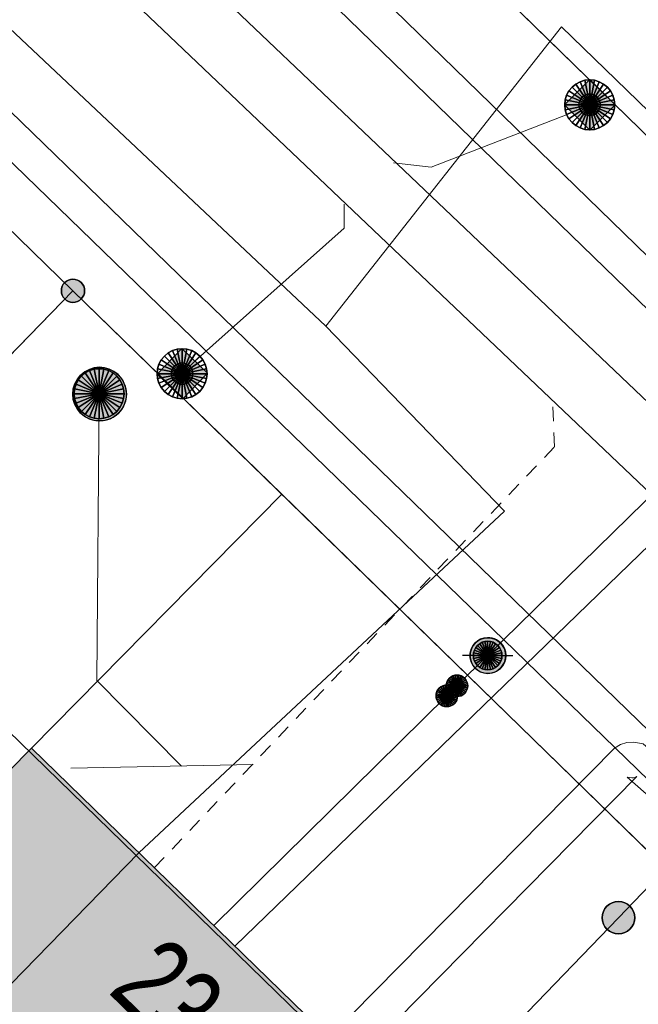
# Model space of a CAD drawing. Header units: metres. Extents: x 2695560 to 2696939, y 1260491 to 1262050.
# Tile 277 of 656: x 2695851 to 2695859, y 1260908 to 1260922. Entities that reach past the tile are written whole.
import ezdxf

# ---------------------------------------------------------------- set-up
doc = ezdxf.new("R2010")
doc.units = ezdxf.units.M
doc.linetypes.add('AUSGEZOGEN', pattern=[0])
doc.linetypes.add('VERDECKT2_S2', pattern=[0.36, 0.2, -0.16])
for name, color, linetype in [('XR$1$AV_Gebäudeflächen (BB)', 7, 'AUSGEZOGEN'), ('XR$1$AV_Grenzpunkte', 7, 'AUSGEZOGEN'), ('XR$1$AV_Haus-Nr.', 7, 'AUSGEZOGEN'), ('XR$1$AV_Linien (BB)', 7, 'AUSGEZOGEN'), ('XR$1$AW_LK_Einlaufschacht alt', 24, 'AUSGEZOGEN'), ('XR$1$AW_LK_Schachtdeckel', 24, 'AUSGEZOGEN'), ('XR$1$GA_LK_Siphon', 32, 'AUSGEZOGEN'), ('XR$1$Liegenschaftsgrenzen', 7, 'AUSGEZOGEN'), ('XR$1$PFAV', 255, 'AUSGEZOGEN'), ('XR$1$PFAW', 255, 'AUSGEZOGEN'), ('XR$1$PFGA', 255, 'AUSGEZOGEN'), ('XR$1$RP_Abstandslinie', 7, 'AUSGEZOGEN')]:
    doc.layers.add(name, color=color, linetype=linetype)
for name, color, linetype, lineweight in [('XR$2$ABW-Linie-R-genau', 4, 'AUSGEZOGEN', 18), ('XR$2$ABW-Linie-R-ungenau', 4, 'VERDECKT2_S2', 18), ('XR$2$ABW-LinieFlaeche-R-genau', 4, 'AUSGEZOGEN', 18), ('XR$2$ABW-Punkt', 6, 'AUSGEZOGEN', 18), ('XR$2$ELE-LinieFlaeche-genau', 1, 'AUSGEZOGEN', 18), ('XR$2$GAS-Linie-genau', 12, 'AUSGEZOGEN', 18), ('XR$2$GAS-Punkt', 12, 'AUSGEZOGEN', 18), ('XR$2$KOM-Linie-U-genau', 91, 'AUSGEZOGEN', 18), ('XR$2$WAS-Linie-genau', 5, 'AUSGEZOGEN', 18)]:
    doc.layers.add(name, color=color, linetype=linetype, lineweight=lineweight)
doc.styles.add('ARIAL', font='arial.ttf')

# ---------------------------------------------------------------- blocks, each defined once
blk = doc.blocks.new('BAV15')
at = {"layer": 'XR$1$PFAV', "transparency": 33554687}
blk.add_hatch(color=7, dxfattribs=at).paths.add_polyline_path([(0.5, 0), (0.49, 0.101), (0.459, 0.197), (0.41, 0.286), (0.344, 0.362), (0.264, 0.424), (0.174, 0.469), (0.076, 0.494), (-0.025, 0.499), (-0.125, 0.484), (-0.22, 0.449), (-0.306, 0.395), (-0.379, 0.326), (-0.437, 0.243), (-0.477, 0.15), (-0.497, 0.051), (-0.497, -0.051), (-0.477, -0.15), (-0.437, -0.243), (-0.379, -0.326), (-0.306, -0.395), (-0.22, -0.449), (-0.125, -0.484), (-0.025, -0.499), (0.076, -0.494), (0.174, -0.469), (0.264, -0.424), (0.344, -0.362), (0.41, -0.286), (0.459, -0.197), (0.49, -0.101)])
at = {"color": 7, "transparency": 33554687}
for start, end in [(90, 270), (270, 90)]:
    blk.add_arc((0, 0), 0.5, start, end, dxfattribs=at)
at = {"layer": 'XR$1$PFAV', "transparency": 33554687}
blk.add_circle((0, 0), 0.5, dxfattribs=at)
blk = doc.blocks.new('BAW2089')
at = {"layer": 'XR$1$PFAW', "transparency": 33554687}
blk.add_hatch(color=7, dxfattribs=at).paths.add_polyline_path([(-0.5, 0.5), (-0.5, -0.5), (0.5, -0.5), (0.5, 0.5)])
at = {"transparency": 33554687}
blk.add_lwpolyline([(-0.5, 0.5), (0.5, 0.5), (0.5, -0.5), (-0.5, -0.5), (-0.5, 0.5)], close=True, dxfattribs=at)
at = {"layer": 'XR$1$PFAW', "transparency": 33554687}
blk.add_lwpolyline([(-0.5, 0.5), (0.5, 0.5), (0.5, -0.5), (-0.5, -0.5), (-0.5, 0.5)], close=True, dxfattribs=at)
blk = doc.blocks.new('BAW2082')
at = {"layer": 'XR$1$PFAW', "transparency": 33554687}
blk.add_hatch(color=7, dxfattribs=at).paths.add_polyline_path([(0.509, -0.003), (0.499, 0.098), (0.469, 0.194), (0.42, 0.283), (0.354, 0.359), (0.274, 0.421), (0.183, 0.466), (0.085, 0.491), (-0.016, 0.496), (-0.116, 0.481), (-0.211, 0.446), (-0.297, 0.392), (-0.37, 0.323), (-0.428, 0.24), (-0.468, 0.147), (-0.488, 0.047), (-0.488, -0.054), (-0.468, -0.153), (-0.428, -0.246), (-0.37, -0.329), (-0.297, -0.398), (-0.211, -0.452), (-0.116, -0.487), (-0.016, -0.502), (0.085, -0.497), (0.183, -0.472), (0.274, -0.427), (0.354, -0.366), (0.42, -0.289), (0.469, -0.2), (0.499, -0.104)])
at = {"transparency": 33554687}
for start, end in [(91.1948, 268.8052), (268.8052, 91.1948)]:
    blk.add_arc((0.01, 0), 0.5, start, end, dxfattribs=at)
at = {"layer": 'XR$1$PFAW', "transparency": 33554687}
blk.add_circle((0.009, -0.003), 0.5, dxfattribs=at)
blk = doc.blocks.new('BGA15')
at = {"layer": 'XR$1$PFGA', "transparency": 33554687}
blk.add_hatch(color=7, dxfattribs=at).paths.add_polyline_path([(0.5, 0), (0.49, 0.101), (0.459, 0.197), (0.41, 0.286), (0.344, 0.362), (0.264, 0.424), (0.174, 0.469), (0.076, 0.494), (-0.025, 0.499), (-0.125, 0.484), (-0.22, 0.449), (-0.306, 0.395), (-0.379, 0.326), (-0.437, 0.243), (-0.477, 0.15), (-0.497, 0.051), (-0.497, -0.051), (-0.477, -0.15), (-0.437, -0.243), (-0.379, -0.326), (-0.306, -0.395), (-0.22, -0.449), (-0.125, -0.484), (-0.025, -0.499), (0.076, -0.494), (0.174, -0.469), (0.264, -0.424), (0.344, -0.362), (0.41, -0.286), (0.459, -0.197), (0.49, -0.101)])
at = {"color": 32, "transparency": 33554687}
for start, end in [(91.1948, 268.8052), (268.8052, 91.1948)]:
    blk.add_arc((0, 0), 0.5, start, end, dxfattribs=at)
at = {"layer": 'XR$1$PFGA', "transparency": 33554687}
blk.add_circle((0, 0), 0.5, dxfattribs=at)
blk = doc.blocks.new('GAS-SIPHON')
at = {"layer": 'XR$2$GAS-Punkt', "linetype": 'AUSGEZOGEN', "lineweight": 25, "transparency": 33554687}
for p, q in [((0, 200, 2500), (0, 350, 2500)), ((0, -200, 2500), (0, -350, 2500))]:
    blk.add_line(p, q, dxfattribs=at)
for points in [[(-141, 141, 2500), (0, 0, 2500), (-166, 111, 2500)], [(-141, 141), (0, 0), (-166, 111)], [(-141, 141, 2500), (-141, 141), (-166, 111), (-166, 111, 2500)], [(-111, 166, 2500), (0, 0, 2500), (-141, 141, 2500)], [(-111, 166), (0, 0), (-141, 141)], [(-111, 166, 2500), (-111, 166), (-141, 141), (-141, 141, 2500)], [(-77, 185, 2500), (0, 0, 2500), (-111, 166, 2500)], [(-77, 185), (0, 0), (-111, 166)], [(-77, 185, 2500), (-77, 185), (-111, 166), (-111, 166, 2500)], [(-39, 196, 2500), (0, 0, 2500), (-77, 185, 2500)], [(-39, 196), (0, 0), (-77, 185)], [(-39, 196, 2500), (-39, 196), (-77, 185), (-77, 185, 2500)], [(0, 200, 2500), (0, 0, 2500), (-39, 196, 2500)], [(0, 200), (0, 0), (-39, 196)], [(0, 200, 2500), (0, 200), (-39, 196), (-39, 196, 2500)], [(39, 196, 2500), (0, 0, 2500), (0, 200, 2500)], [(39, 196), (0, 0), (0, 200)], [(39, 196, 2500), (39, 196), (0, 200), (0, 200, 2500)], [(77, 185, 2500), (0, 0, 2500), (39, 196, 2500)], [(77, 185), (0, 0), (39, 196)], [(111, 166, 2500), (0, 0, 2500), (77, 185, 2500)], [(111, 166), (0, 0), (77, 185)], [(141, 141, 2500), (0, 0, 2500), (111, 166, 2500)], [(141, 141), (0, 0), (111, 166)], [(166, 111, 2500), (0, 0, 2500), (141, 141, 2500)], [(166, 111), (0, 0), (141, 141)], [(77, 185, 2500), (77, 185), (39, 196), (39, 196, 2500)], [(111, 166, 2500), (111, 166), (77, 185), (77, 185, 2500)], [(141, 141, 2500), (141, 141), (111, 166), (111, 166, 2500)], [(166, 111, 2500), (166, 111), (141, 141), (141, 141, 2500)], [(-196, 39, 2500), (0, 0, 2500), (-200, 0, 2500)], [(-196, 39), (0, 0), (-200, 0)], [(-196, 39, 2500), (-196, 39), (-200, 0), (-200, 0, 2500)], [(-200, 0, 2500), (0, 0, 2500), (-196, -39, 2500)], [(-200, 0), (0, 0), (-196, -39)], [(-185, 77, 2500), (0, 0, 2500), (-196, 39, 2500)], [(-185, 77), (0, 0), (-196, 39)], [(-185, 77, 2500), (-185, 77), (-196, 39), (-196, 39, 2500)], [(-196, -39, 2500), (0, 0, 2500), (-185, -77, 2500)], [(-196, -39), (0, 0), (-185, -77)], [(-166, 111, 2500), (0, 0, 2500), (-185, 77, 2500)], [(-166, 111), (0, 0), (-185, 77)], [(-166, 111, 2500), (-166, 111), (-185, 77), (-185, 77, 2500)], [(-185, -77, 2500), (0, 0, 2500), (-166, -111, 2500)], [(-185, -77), (0, 0), (-166, -111)], [(-166, -111, 2500), (0, 0, 2500), (-141, -141, 2500)], [(-166, -111), (0, 0), (-141, -141)], [(-141, -141, 2500), (0, 0, 2500), (-111, -166, 2500)], [(-141, -141), (0, 0), (-111, -166)], [(-111, -166, 2500), (0, 0, 2500), (-77, -185, 2500)], [(-111, -166), (0, 0), (-77, -185)], [(-77, -185, 2500), (0, 0, 2500), (-39, -196, 2500)], [(-77, -185), (0, 0), (-39, -196)], [(-39, -196, 2500), (0, 0, 2500), (0, -200, 2500)], [(-39, -196), (0, 0), (0, -200)], [(185, 77, 2500), (0, 0, 2500), (166, 111, 2500)], [(185, 77), (0, 0), (166, 111)], [(196, 39, 2500), (0, 0, 2500), (185, 77, 2500)], [(196, 39), (0, 0), (185, 77)], [(200, 0, 2500), (0, 0, 2500), (196, 39, 2500)], [(200, 0), (0, 0), (196, 39)], [(0, -200, 2500), (0, 0, 2500), (39, -196, 2500)], [(39, -196, 2500), (0, 0, 2500), (77, -185, 2500)], [(77, -185, 2500), (0, 0, 2500), (111, -166, 2500)], [(111, -166, 2500), (0, 0, 2500), (141, -141, 2500)], [(141, -141, 2500), (0, 0, 2500), (166, -111, 2500)], [(166, -111, 2500), (0, 0, 2500), (185, -77, 2500)], [(185, -77, 2500), (0, 0, 2500), (196, -39, 2500)], [(196, -39, 2500), (0, 0, 2500), (200, 0, 2500)], [(0, -200), (0, 0), (39, -196)], [(39, -196), (0, 0), (77, -185)], [(77, -185), (0, 0), (111, -166)], [(111, -166), (0, 0), (141, -141)], [(141, -141), (0, 0), (166, -111)], [(166, -111), (0, 0), (185, -77)], [(185, -77), (0, 0), (196, -39)], [(196, -39), (0, 0), (200, 0)], [(185, 77, 2500), (185, 77), (166, 111), (166, 111, 2500)], [(196, 39, 2500), (196, 39), (185, 77), (185, 77, 2500)], [(200, 0, 2500), (200, 0), (196, 39), (196, 39, 2500)], [(-200, 0, 2500), (-200, 0), (-196, -39), (-196, -39, 2500)], [(-196, -39, 2500), (-196, -39), (-185, -77), (-185, -77, 2500)], [(-185, -77, 2500), (-185, -77), (-166, -111), (-166, -111, 2500)], [(-166, -111, 2500), (-166, -111), (-141, -141), (-141, -141, 2500)], [(141, -141, 2500), (141, -141), (166, -111), (166, -111, 2500)], [(166, -111, 2500), (166, -111), (185, -77), (185, -77, 2500)], [(185, -77, 2500), (185, -77), (196, -39), (196, -39, 2500)], [(196, -39, 2500), (196, -39), (200, 0), (200, 0, 2500)], [(-141, -141, 2500), (-141, -141), (-111, -166), (-111, -166, 2500)], [(-111, -166, 2500), (-111, -166), (-77, -185), (-77, -185, 2500)], [(-77, -185, 2500), (-77, -185), (-39, -196), (-39, -196, 2500)], [(-39, -196, 2500), (-39, -196), (0, -200), (0, -200, 2500)], [(0, -200, 2500), (0, -200), (39, -196), (39, -196, 2500)], [(39, -196, 2500), (39, -196), (77, -185), (77, -185, 2500)], [(77, -185, 2500), (77, -185), (111, -166), (111, -166, 2500)], [(111, -166, 2500), (111, -166), (141, -141), (141, -141, 2500)]]:
    blk.add_3dface(points, dxfattribs=at)
blk = doc.blocks.new('GAS-BOGEN_VERTIKAL')
at = {"layer": 'XR$2$GAS-Punkt', "linetype": 'AUSGEZOGEN', "true_color": 0xc50000, "transparency": 33554687}
blk.add_hatch(color=12, dxfattribs=at).paths.add_polyline_path([(0, -150), (15, -149), (30, -147), (45, -143), (59, -138), (73, -131), (86, -123), (98, -114), (109, -103), (119, -92), (127, -79), (135, -66), (141, -52), (145, -38), (148, -23), (150, -8), (150, 8), (148, 23), (145, 38), (141, 52), (135, 66), (127, 79), (119, 92), (109, 103), (98, 114), (86, 123), (73, 131), (59, 138), (45, 143), (30, 147), (15, 149), (0, 150), (-15, 149), (-30, 147), (-45, 143), (-59, 138), (-73, 131), (-86, 123), (-98, 114), (-109, 103), (-119, 92), (-127, 79), (-135, 66), (-141, 52), (-145, 38), (-148, 23), (-150, 8), (-150, -8), (-148, -23), (-145, -38), (-141, -52), (-135, -66), (-127, -79), (-119, -92), (-109, -103), (-98, -114), (-86, -123), (-73, -131), (-59, -138), (-45, -143), (-30, -147), (-15, -149)])
at = {"layer": 'XR$2$GAS-Punkt', "linetype": 'AUSGEZOGEN', "lineweight": 25, "transparency": 33554687}
for points in [[(-57, 139, 2500), (0, 0, 2500), (-83, 125, 2500)], [(-57, 139), (0, 0), (-83, 125)], [(-57, 139, 2500), (-57, 139), (-83, 125), (-83, 125, 2500)], [(-29, 147, 2500), (0, 0, 2500), (-57, 139, 2500)], [(-29, 147), (0, 0), (-57, 139)], [(-29, 147, 2500), (-29, 147), (-57, 139), (-57, 139, 2500)], [(0, 150, 2500), (0, 0, 2500), (-29, 147, 2500)], [(0, 150), (0, 0), (-29, 147)], [(0, 150, 2500), (0, 150), (-29, 147), (-29, 147, 2500)], [(29, 147, 2500), (0, 0, 2500), (0, 150, 2500)], [(29, 147), (0, 0), (0, 150)], [(29, 147, 2500), (29, 147), (0, 150), (0, 150, 2500)], [(57, 139, 2500), (0, 0, 2500), (29, 147, 2500)], [(57, 139), (0, 0), (29, 147)], [(83, 125, 2500), (0, 0, 2500), (57, 139, 2500)], [(83, 125), (0, 0), (57, 139)], [(57, 139, 2500), (57, 139), (29, 147), (29, 147, 2500)], [(83, 125, 2500), (83, 125), (57, 139), (57, 139, 2500)], [(-147, 29, 2500), (0, 0, 2500), (-150, 0, 2500)], [(-147, 29), (0, 0), (-150, 0)], [(-147, 29, 2500), (-147, 29), (-150, 0), (-150, 0, 2500)], [(-150, 0, 2500), (0, 0, 2500), (-147, -29, 2500)], [(-150, 0), (0, 0), (-147, -29)], [(-139, 57, 2500), (0, 0, 2500), (-147, 29, 2500)], [(-139, 57), (0, 0), (-147, 29)], [(-139, 57, 2500), (-139, 57), (-147, 29), (-147, 29, 2500)], [(-147, -29, 2500), (0, 0, 2500), (-139, -57, 2500)], [(-147, -29), (0, 0), (-139, -57)], [(-125, 83, 2500), (0, 0, 2500), (-139, 57, 2500)], [(-125, 83), (0, 0), (-139, 57)], [(-125, 83, 2500), (-125, 83), (-139, 57), (-139, 57, 2500)], [(-139, -57, 2500), (0, 0, 2500), (-125, -83, 2500)], [(-139, -57), (0, 0), (-125, -83)], [(-106, 106, 2500), (0, 0, 2500), (-125, 83, 2500)], [(-106, 106), (0, 0), (-125, 83)], [(-106, 106, 2500), (-106, 106), (-125, 83), (-125, 83, 2500)], [(-125, -83, 2500), (0, 0, 2500), (-106, -106, 2500)], [(-125, -83), (0, 0), (-106, -106)], [(-83, 125, 2500), (0, 0, 2500), (-106, 106, 2500)], [(-83, 125), (0, 0), (-106, 106)], [(-83, 125, 2500), (-83, 125), (-106, 106), (-106, 106, 2500)], [(-106, -106, 2500), (0, 0, 2500), (-83, -125, 2500)], [(-106, -106), (0, 0), (-83, -125)], [(-83, -125, 2500), (0, 0, 2500), (-57, -139, 2500)], [(-83, -125), (0, 0), (-57, -139)], [(-57, -139, 2500), (0, 0, 2500), (-29, -147, 2500)], [(-57, -139), (0, 0), (-29, -147)], [(-29, -147, 2500), (0, 0, 2500), (0, -150, 2500)], [(-29, -147), (0, 0), (0, -150)], [(106, 106, 2500), (0, 0, 2500), (83, 125, 2500)], [(106, 106), (0, 0), (83, 125)], [(125, 83, 2500), (0, 0, 2500), (106, 106, 2500)], [(125, 83), (0, 0), (106, 106)], [(139, 57, 2500), (0, 0, 2500), (125, 83, 2500)], [(139, 57), (0, 0), (125, 83)], [(147, 29, 2500), (0, 0, 2500), (139, 57, 2500)], [(147, 29), (0, 0), (139, 57)], [(150, 0, 2500), (0, 0, 2500), (147, 29, 2500)], [(150, 0), (0, 0), (147, 29)], [(0, -150, 2500), (0, 0, 2500), (29, -147, 2500)], [(29, -147, 2500), (0, 0, 2500), (57, -139, 2500)], [(57, -139, 2500), (0, 0, 2500), (83, -125, 2500)], [(83, -125, 2500), (0, 0, 2500), (106, -106, 2500)], [(106, -106, 2500), (0, 0, 2500), (125, -83, 2500)], [(125, -83, 2500), (0, 0, 2500), (139, -57, 2500)], [(139, -57, 2500), (0, 0, 2500), (147, -29, 2500)], [(147, -29, 2500), (0, 0, 2500), (150, 0, 2500)], [(0, -150), (0, 0), (29, -147)], [(29, -147), (0, 0), (57, -139)], [(57, -139), (0, 0), (83, -125)], [(83, -125), (0, 0), (106, -106)], [(106, -106), (0, 0), (125, -83)], [(125, -83), (0, 0), (139, -57)], [(139, -57), (0, 0), (147, -29)], [(147, -29), (0, 0), (150, 0)], [(106, 106, 2500), (106, 106), (83, 125), (83, 125, 2500)], [(125, 83, 2500), (125, 83), (106, 106), (106, 106, 2500)], [(139, 57, 2500), (139, 57), (125, 83), (125, 83, 2500)], [(147, 29, 2500), (147, 29), (139, 57), (139, 57, 2500)], [(150, 0, 2500), (150, 0), (147, 29), (147, 29, 2500)], [(-150, 0, 2500), (-150, 0), (-147, -29), (-147, -29, 2500)], [(-147, -29, 2500), (-147, -29), (-139, -57), (-139, -57, 2500)], [(-139, -57, 2500), (-139, -57), (-125, -83), (-125, -83, 2500)], [(-125, -83, 2500), (-125, -83), (-106, -106), (-106, -106, 2500)], [(-106, -106, 2500), (-106, -106), (-83, -125), (-83, -125, 2500)], [(-83, -125, 2500), (-83, -125), (-57, -139), (-57, -139, 2500)], [(57, -139, 2500), (57, -139), (83, -125), (83, -125, 2500)], [(83, -125, 2500), (83, -125), (106, -106), (106, -106, 2500)], [(106, -106, 2500), (106, -106), (125, -83), (125, -83, 2500)], [(125, -83, 2500), (125, -83), (139, -57), (139, -57, 2500)], [(139, -57, 2500), (139, -57), (147, -29), (147, -29, 2500)], [(147, -29, 2500), (147, -29), (150, 0), (150, 0, 2500)], [(-57, -139, 2500), (-57, -139), (-29, -147), (-29, -147, 2500)], [(-29, -147, 2500), (-29, -147), (0, -150), (0, -150, 2500)], [(0, -150, 2500), (0, -150), (29, -147), (29, -147, 2500)], [(29, -147, 2500), (29, -147), (57, -139), (57, -139, 2500)]]:
    blk.add_3dface(points, dxfattribs=at)
blk = doc.blocks.new('ABW-KONTROLLSCHACHT')
at = {"layer": 'XR$2$ABW-Punkt', "linetype": 'AUSGEZOGEN', "lineweight": 25, "transparency": 33554687}
for points in [[(-194, 291, 2500), (0, 0, 2500), (-247, 247, 2500)], [(-194, 291), (0, 0), (-247, 247)], [(-194, 291, 2500), (-194, 291), (-247, 247), (-247, 247, 2500)], [(-134, 323, 2500), (0, 0, 2500), (-194, 291, 2500)], [(-134, 323), (0, 0), (-194, 291)], [(-134, 323, 2500), (-134, 323), (-194, 291), (-194, 291, 2500)], [(-68, 343, 2500), (0, 0, 2500), (-134, 323, 2500)], [(-68, 343), (0, 0), (-134, 323)], [(-68, 343, 2500), (-68, 343), (-134, 323), (-134, 323, 2500)], [(0, 350, 2500), (0, 0, 2500), (-68, 343, 2500)], [(0, 350), (0, 0), (-68, 343)], [(0, 350, 2500), (0, 350), (-68, 343), (-68, 343, 2500)], [(68, 343, 2500), (0, 0, 2500), (0, 350, 2500)], [(68, 343), (0, 0), (0, 350)], [(68, 343, 2500), (68, 343), (0, 350), (0, 350, 2500)], [(134, 323, 2500), (0, 0, 2500), (68, 343, 2500)], [(134, 323), (0, 0), (68, 343)], [(194, 291, 2500), (0, 0, 2500), (134, 323, 2500)], [(194, 291), (0, 0), (134, 323)], [(247, 247, 2500), (0, 0, 2500), (194, 291, 2500)], [(247, 247), (0, 0), (194, 291)], [(134, 323, 2500), (134, 323), (68, 343), (68, 343, 2500)], [(194, 291, 2500), (194, 291), (134, 323), (134, 323, 2500)], [(247, 247, 2500), (247, 247), (194, 291), (194, 291, 2500)], [(-291, 194, 2500), (0, 0, 2500), (-323, 134, 2500)], [(-291, 194), (0, 0), (-323, 134)], [(-291, 194, 2500), (-291, 194), (-323, 134), (-323, 134, 2500)], [(-247, 247, 2500), (0, 0, 2500), (-291, 194, 2500)], [(-247, 247), (0, 0), (-291, 194)], [(-247, 247, 2500), (-247, 247), (-291, 194), (-291, 194, 2500)], [(291, 194, 2500), (0, 0, 2500), (247, 247, 2500)], [(291, 194), (0, 0), (247, 247)], [(323, 134, 2500), (0, 0, 2500), (291, 194, 2500)], [(323, 134), (0, 0), (291, 194)], [(291, 194, 2500), (291, 194), (247, 247), (247, 247, 2500)], [(323, 134, 2500), (323, 134), (291, 194), (291, 194, 2500)], [(-343, 68, 2500), (0, 0, 2500), (-350, 0, 2500)], [(-343, 68), (0, 0), (-350, 0)], [(-343, 68, 2500), (-343, 68), (-350, 0), (-350, 0, 2500)], [(-350, 0, 2500), (0, 0, 2500), (-343, -68, 2500)], [(-350, 0), (0, 0), (-343, -68)], [(-323, 134, 2500), (0, 0, 2500), (-343, 68, 2500)], [(-323, 134), (0, 0), (-343, 68)], [(-323, 134, 2500), (-323, 134), (-343, 68), (-343, 68, 2500)], [(-343, -68, 2500), (0, 0, 2500), (-323, -134, 2500)], [(-343, -68), (0, 0), (-323, -134)], [(-323, -134, 2500), (0, 0, 2500), (-291, -194, 2500)], [(-323, -134), (0, 0), (-291, -194)], [(-291, -194, 2500), (0, 0, 2500), (-247, -247, 2500)], [(-291, -194), (0, 0), (-247, -247)], [(-247, -247, 2500), (0, 0, 2500), (-194, -291, 2500)], [(-247, -247), (0, 0), (-194, -291)], [(-194, -291, 2500), (0, 0, 2500), (-134, -323, 2500)], [(-194, -291), (0, 0), (-134, -323)], [(-134, -323, 2500), (0, 0, 2500), (-68, -343, 2500)], [(-134, -323), (0, 0), (-68, -343)], [(-68, -343, 2500), (0, 0, 2500), (0, -350, 2500)], [(-68, -343), (0, 0), (0, -350)], [(343, 68, 2500), (0, 0, 2500), (323, 134, 2500)], [(343, 68), (0, 0), (323, 134)], [(350, 0, 2500), (0, 0, 2500), (343, 68, 2500)], [(350, 0), (0, 0), (343, 68)], [(0, -350, 2500), (0, 0, 2500), (68, -343, 2500)], [(68, -343, 2500), (0, 0, 2500), (134, -323, 2500)], [(134, -323, 2500), (0, 0, 2500), (194, -291, 2500)], [(194, -291, 2500), (0, 0, 2500), (247, -247, 2500)], [(247, -247, 2500), (0, 0, 2500), (291, -194, 2500)], [(291, -194, 2500), (0, 0, 2500), (323, -134, 2500)], [(323, -134, 2500), (0, 0, 2500), (343, -68, 2500)], [(343, -68, 2500), (0, 0, 2500), (350, 0, 2500)], [(0, -350), (0, 0), (68, -343)], [(68, -343), (0, 0), (134, -323)], [(134, -323), (0, 0), (194, -291)], [(194, -291), (0, 0), (247, -247)], [(247, -247), (0, 0), (291, -194)], [(291, -194), (0, 0), (323, -134)], [(323, -134), (0, 0), (343, -68)], [(343, -68), (0, 0), (350, 0)], [(343, 68, 2500), (343, 68), (323, 134), (323, 134, 2500)], [(350, 0, 2500), (350, 0), (343, 68), (343, 68, 2500)], [(-350, 0, 2500), (-350, 0), (-343, -68), (-343, -68, 2500)], [(-343, -68, 2500), (-343, -68), (-323, -134), (-323, -134, 2500)], [(-323, -134, 2500), (-323, -134), (-291, -194), (-291, -194, 2500)], [(291, -194, 2500), (291, -194), (323, -134), (323, -134, 2500)], [(323, -134, 2500), (323, -134), (343, -68), (343, -68, 2500)], [(343, -68, 2500), (343, -68), (350, 0), (350, 0, 2500)], [(-291, -194, 2500), (-291, -194), (-247, -247), (-247, -247, 2500)], [(-247, -247, 2500), (-247, -247), (-194, -291), (-194, -291, 2500)], [(194, -291, 2500), (194, -291), (247, -247), (247, -247, 2500)], [(247, -247, 2500), (247, -247), (291, -194), (291, -194, 2500)], [(-194, -291, 2500), (-194, -291), (-134, -323), (-134, -323, 2500)], [(-134, -323, 2500), (-134, -323), (-68, -343), (-68, -343, 2500)], [(-68, -343, 2500), (-68, -343), (0, -350), (0, -350, 2500)], [(0, -350, 2500), (0, -350), (68, -343), (68, -343, 2500)], [(68, -343, 2500), (68, -343), (134, -323), (134, -323, 2500)], [(134, -323, 2500), (134, -323), (194, -291), (194, -291, 2500)]]:
    blk.add_3dface(points, dxfattribs=at)
blk = doc.blocks.new('ABW-SCHLAMMSAMMLER_RUND')
at = {"layer": 'XR$2$ABW-Punkt', "linetype": 'AUSGEZOGEN', "lineweight": 13, "transparency": 33554687}
for p, q in [((-70, 75, 2500), (70, 75, 2500)), ((-70, -75, 2500), (70, -75, 2500))]:
    blk.add_line(p, q, dxfattribs=at)
blk.add_polyline3d([(90, 0, 2500), (0, 0, 2500), (-90, 0, 2500)], dxfattribs=at)
at = {"layer": 'XR$2$ABW-Punkt', "linetype": 'AUSGEZOGEN', "lineweight": 25, "transparency": 33554687}
for points in [[(-57, 139, 2500), (0, 0, 2500), (-83, 125, 2500)], [(-57, 139), (0, 0), (-83, 125)], [(-57, 139, 2500), (-57, 139), (-83, 125), (-83, 125, 2500)], [(-29, 147, 2500), (0, 0, 2500), (-57, 139, 2500)], [(-29, 147), (0, 0), (-57, 139)], [(-29, 147, 2500), (-29, 147), (-57, 139), (-57, 139, 2500)], [(0, 150, 2500), (0, 0, 2500), (-29, 147, 2500)], [(0, 150), (0, 0), (-29, 147)], [(0, 150, 2500), (0, 150), (-29, 147), (-29, 147, 2500)], [(29, 147, 2500), (0, 0, 2500), (0, 150, 2500)], [(29, 147), (0, 0), (0, 150)], [(29, 147, 2500), (29, 147), (0, 150), (0, 150, 2500)], [(57, 139, 2500), (0, 0, 2500), (29, 147, 2500)], [(57, 139), (0, 0), (29, 147)], [(83, 125, 2500), (0, 0, 2500), (57, 139, 2500)], [(83, 125), (0, 0), (57, 139)], [(57, 139, 2500), (57, 139), (29, 147), (29, 147, 2500)], [(83, 125, 2500), (83, 125), (57, 139), (57, 139, 2500)], [(-147, 29, 2500), (0, 0, 2500), (-150, 0, 2500)], [(-147, 29), (0, 0), (-150, 0)], [(-147, 29, 2500), (-147, 29), (-150, 0), (-150, 0, 2500)], [(-150, 0, 2500), (0, 0, 2500), (-147, -29, 2500)], [(-150, 0), (0, 0), (-147, -29)], [(-139, 57, 2500), (0, 0, 2500), (-147, 29, 2500)], [(-139, 57), (0, 0), (-147, 29)], [(-139, 57, 2500), (-139, 57), (-147, 29), (-147, 29, 2500)], [(-147, -29, 2500), (0, 0, 2500), (-139, -57, 2500)], [(-147, -29), (0, 0), (-139, -57)], [(-125, 83, 2500), (0, 0, 2500), (-139, 57, 2500)], [(-125, 83), (0, 0), (-139, 57)], [(-125, 83, 2500), (-125, 83), (-139, 57), (-139, 57, 2500)], [(-139, -57, 2500), (0, 0, 2500), (-125, -83, 2500)], [(-139, -57), (0, 0), (-125, -83)], [(-106, 106, 2500), (0, 0, 2500), (-125, 83, 2500)], [(-106, 106), (0, 0), (-125, 83)], [(-106, 106, 2500), (-106, 106), (-125, 83), (-125, 83, 2500)], [(-125, -83, 2500), (0, 0, 2500), (-106, -106, 2500)], [(-125, -83), (0, 0), (-106, -106)], [(-83, 125, 2500), (0, 0, 2500), (-106, 106, 2500)], [(-83, 125), (0, 0), (-106, 106)], [(-83, 125, 2500), (-83, 125), (-106, 106), (-106, 106, 2500)], [(-106, -106, 2500), (0, 0, 2500), (-83, -125, 2500)], [(-106, -106), (0, 0), (-83, -125)], [(-83, -125, 2500), (0, 0, 2500), (-57, -139, 2500)], [(-83, -125), (0, 0), (-57, -139)], [(-57, -139, 2500), (0, 0, 2500), (-29, -147, 2500)], [(-57, -139), (0, 0), (-29, -147)], [(-29, -147, 2500), (0, 0, 2500), (0, -150, 2500)], [(-29, -147), (0, 0), (0, -150)], [(106, 106, 2500), (0, 0, 2500), (83, 125, 2500)], [(106, 106), (0, 0), (83, 125)], [(125, 83, 2500), (0, 0, 2500), (106, 106, 2500)], [(125, 83), (0, 0), (106, 106)], [(139, 57, 2500), (0, 0, 2500), (125, 83, 2500)], [(139, 57), (0, 0), (125, 83)], [(147, 29, 2500), (0, 0, 2500), (139, 57, 2500)], [(147, 29), (0, 0), (139, 57)], [(150, 0, 2500), (0, 0, 2500), (147, 29, 2500)], [(150, 0), (0, 0), (147, 29)], [(0, -150, 2500), (0, 0, 2500), (29, -147, 2500)], [(29, -147, 2500), (0, 0, 2500), (57, -139, 2500)], [(57, -139, 2500), (0, 0, 2500), (83, -125, 2500)], [(83, -125, 2500), (0, 0, 2500), (106, -106, 2500)], [(106, -106, 2500), (0, 0, 2500), (125, -83, 2500)], [(125, -83, 2500), (0, 0, 2500), (139, -57, 2500)], [(139, -57, 2500), (0, 0, 2500), (147, -29, 2500)], [(147, -29, 2500), (0, 0, 2500), (150, 0, 2500)], [(0, -150), (0, 0), (29, -147)], [(29, -147), (0, 0), (57, -139)], [(57, -139), (0, 0), (83, -125)], [(83, -125), (0, 0), (106, -106)], [(106, -106), (0, 0), (125, -83)], [(125, -83), (0, 0), (139, -57)], [(139, -57), (0, 0), (147, -29)], [(147, -29), (0, 0), (150, 0)], [(106, 106, 2500), (106, 106), (83, 125), (83, 125, 2500)], [(125, 83, 2500), (125, 83), (106, 106), (106, 106, 2500)], [(139, 57, 2500), (139, 57), (125, 83), (125, 83, 2500)], [(147, 29, 2500), (147, 29), (139, 57), (139, 57, 2500)], [(150, 0, 2500), (150, 0), (147, 29), (147, 29, 2500)], [(-150, 0, 2500), (-150, 0), (-147, -29), (-147, -29, 2500)], [(-147, -29, 2500), (-147, -29), (-139, -57), (-139, -57, 2500)], [(-139, -57, 2500), (-139, -57), (-125, -83), (-125, -83, 2500)], [(-125, -83, 2500), (-125, -83), (-106, -106), (-106, -106, 2500)], [(-106, -106, 2500), (-106, -106), (-83, -125), (-83, -125, 2500)], [(-83, -125, 2500), (-83, -125), (-57, -139), (-57, -139, 2500)], [(57, -139, 2500), (57, -139), (83, -125), (83, -125, 2500)], [(83, -125, 2500), (83, -125), (106, -106), (106, -106, 2500)], [(106, -106, 2500), (106, -106), (125, -83), (125, -83, 2500)], [(125, -83, 2500), (125, -83), (139, -57), (139, -57, 2500)], [(139, -57, 2500), (139, -57), (147, -29), (147, -29, 2500)], [(147, -29, 2500), (147, -29), (150, 0), (150, 0, 2500)], [(-57, -139, 2500), (-57, -139), (-29, -147), (-29, -147, 2500)], [(-29, -147, 2500), (-29, -147), (0, -150), (0, -150, 2500)], [(0, -150, 2500), (0, -150), (29, -147), (29, -147, 2500)], [(29, -147, 2500), (29, -147), (57, -139), (57, -139, 2500)]]:
    blk.add_3dface(points, dxfattribs=at)
blk = doc.blocks.new('ABW-DECKEL')
at = {"layer": 'XR$2$ABW-Punkt', "linetype": 'AUSGEZOGEN', "lineweight": 25, "transparency": 33554687}
for points in [[(-194, 291, 2500), (0, 0, 2500), (-247, 247, 2500)], [(-194, 291), (0, 0), (-247, 247)], [(-194, 291, 2500), (-194, 291), (-247, 247), (-247, 247, 2500)], [(-134, 323, 2500), (0, 0, 2500), (-194, 291, 2500)], [(-134, 323), (0, 0), (-194, 291)], [(-134, 323, 2500), (-134, 323), (-194, 291), (-194, 291, 2500)], [(-68, 343, 2500), (0, 0, 2500), (-134, 323, 2500)], [(-68, 343), (0, 0), (-134, 323)], [(-68, 343, 2500), (-68, 343), (-134, 323), (-134, 323, 2500)], [(0, 350, 2500), (0, 0, 2500), (-68, 343, 2500)], [(0, 350), (0, 0), (-68, 343)], [(0, 350, 2500), (0, 350), (-68, 343), (-68, 343, 2500)], [(68, 343, 2500), (0, 0, 2500), (0, 350, 2500)], [(68, 343), (0, 0), (0, 350)], [(68, 343, 2500), (68, 343), (0, 350), (0, 350, 2500)], [(134, 323, 2500), (0, 0, 2500), (68, 343, 2500)], [(134, 323), (0, 0), (68, 343)], [(194, 291, 2500), (0, 0, 2500), (134, 323, 2500)], [(194, 291), (0, 0), (134, 323)], [(247, 247, 2500), (0, 0, 2500), (194, 291, 2500)], [(247, 247), (0, 0), (194, 291)], [(134, 323, 2500), (134, 323), (68, 343), (68, 343, 2500)], [(194, 291, 2500), (194, 291), (134, 323), (134, 323, 2500)], [(247, 247, 2500), (247, 247), (194, 291), (194, 291, 2500)], [(-291, 194, 2500), (0, 0, 2500), (-323, 134, 2500)], [(-291, 194), (0, 0), (-323, 134)], [(-291, 194, 2500), (-291, 194), (-323, 134), (-323, 134, 2500)], [(-247, 247, 2500), (0, 0, 2500), (-291, 194, 2500)], [(-247, 247), (0, 0), (-291, 194)], [(-247, 247, 2500), (-247, 247), (-291, 194), (-291, 194, 2500)], [(291, 194, 2500), (0, 0, 2500), (247, 247, 2500)], [(291, 194), (0, 0), (247, 247)], [(323, 134, 2500), (0, 0, 2500), (291, 194, 2500)], [(323, 134), (0, 0), (291, 194)], [(291, 194, 2500), (291, 194), (247, 247), (247, 247, 2500)], [(323, 134, 2500), (323, 134), (291, 194), (291, 194, 2500)], [(-343, 68, 2500), (0, 0, 2500), (-350, 0, 2500)], [(-343, 68), (0, 0), (-350, 0)], [(-343, 68, 2500), (-343, 68), (-350, 0), (-350, 0, 2500)], [(-350, 0, 2500), (0, 0, 2500), (-343, -68, 2500)], [(-350, 0), (0, 0), (-343, -68)], [(-323, 134, 2500), (0, 0, 2500), (-343, 68, 2500)], [(-323, 134), (0, 0), (-343, 68)], [(-323, 134, 2500), (-323, 134), (-343, 68), (-343, 68, 2500)], [(-343, -68, 2500), (0, 0, 2500), (-323, -134, 2500)], [(-343, -68), (0, 0), (-323, -134)], [(-323, -134, 2500), (0, 0, 2500), (-291, -194, 2500)], [(-323, -134), (0, 0), (-291, -194)], [(-291, -194, 2500), (0, 0, 2500), (-247, -247, 2500)], [(-291, -194), (0, 0), (-247, -247)], [(-247, -247, 2500), (0, 0, 2500), (-194, -291, 2500)], [(-247, -247), (0, 0), (-194, -291)], [(-194, -291, 2500), (0, 0, 2500), (-134, -323, 2500)], [(-194, -291), (0, 0), (-134, -323)], [(-134, -323, 2500), (0, 0, 2500), (-68, -343, 2500)], [(-134, -323), (0, 0), (-68, -343)], [(-68, -343, 2500), (0, 0, 2500), (0, -350, 2500)], [(-68, -343), (0, 0), (0, -350)], [(343, 68, 2500), (0, 0, 2500), (323, 134, 2500)], [(343, 68), (0, 0), (323, 134)], [(350, 0, 2500), (0, 0, 2500), (343, 68, 2500)], [(350, 0), (0, 0), (343, 68)], [(0, -350, 2500), (0, 0, 2500), (68, -343, 2500)], [(68, -343, 2500), (0, 0, 2500), (134, -323, 2500)], [(134, -323, 2500), (0, 0, 2500), (194, -291, 2500)], [(194, -291, 2500), (0, 0, 2500), (247, -247, 2500)], [(247, -247, 2500), (0, 0, 2500), (291, -194, 2500)], [(291, -194, 2500), (0, 0, 2500), (323, -134, 2500)], [(323, -134, 2500), (0, 0, 2500), (343, -68, 2500)], [(343, -68, 2500), (0, 0, 2500), (350, 0, 2500)], [(0, -350), (0, 0), (68, -343)], [(68, -343), (0, 0), (134, -323)], [(134, -323), (0, 0), (194, -291)], [(194, -291), (0, 0), (247, -247)], [(247, -247), (0, 0), (291, -194)], [(291, -194), (0, 0), (323, -134)], [(323, -134), (0, 0), (343, -68)], [(343, -68), (0, 0), (350, 0)], [(343, 68, 2500), (343, 68), (323, 134), (323, 134, 2500)], [(350, 0, 2500), (350, 0), (343, 68), (343, 68, 2500)], [(-350, 0, 2500), (-350, 0), (-343, -68), (-343, -68, 2500)], [(-343, -68, 2500), (-343, -68), (-323, -134), (-323, -134, 2500)], [(-323, -134, 2500), (-323, -134), (-291, -194), (-291, -194, 2500)], [(291, -194, 2500), (291, -194), (323, -134), (323, -134, 2500)], [(323, -134, 2500), (323, -134), (343, -68), (343, -68, 2500)], [(343, -68, 2500), (343, -68), (350, 0), (350, 0, 2500)], [(-291, -194, 2500), (-291, -194), (-247, -247), (-247, -247, 2500)], [(-247, -247, 2500), (-247, -247), (-194, -291), (-194, -291, 2500)], [(194, -291, 2500), (194, -291), (247, -247), (247, -247, 2500)], [(247, -247, 2500), (247, -247), (291, -194), (291, -194, 2500)], [(-194, -291, 2500), (-194, -291), (-134, -323), (-134, -323, 2500)], [(-134, -323, 2500), (-134, -323), (-68, -343), (-68, -343, 2500)], [(-68, -343, 2500), (-68, -343), (0, -350), (0, -350, 2500)], [(0, -350, 2500), (0, -350), (68, -343), (68, -343, 2500)], [(68, -343, 2500), (68, -343), (134, -323), (134, -323, 2500)], [(134, -323, 2500), (134, -323), (194, -291), (194, -291, 2500)]]:
    blk.add_3dface(points, dxfattribs=at)

msp = doc.modelspace()

# ---------------------------------------------------------------- hatches: boundary and pattern name
at = {"layer": 'XR$1$AV_Gebäudeflächen (BB)', "true_color": 0xd2d2d2, "transparency": 33554687}
msp.add_hatch(color=254, dxfattribs=at).paths.add_polyline_path([(2695849.8, 1260899.92), (2695856.2, 1260906.44), (2695850.782, 1260911.713), (2695844.41, 1260905.248), (2695844.349, 1260905.186), (2695841.589, 1260902.353), (2695843.682, 1260900.295), (2695843.71, 1260900.323), (2695846.943, 1260897.18), (2695849.711, 1260900.008)])

# ---------------------------------------------------------------- linework, layer by layer
at = {"layer": 'XR$1$AV_Linien (BB)', "color": 7, "linetype": 'AUSGEZOGEN', "transparency": 33554687}
for p, q in [((2695854.282, 1260915.265), (2695851.362, 1260918.112)), ((2695850.782, 1260911.713), (2695854.282, 1260915.265)), ((2695850.782, 1260911.713), (2695856.2, 1260906.44))]:
    msp.add_line(p, q, dxfattribs=at)
for points in [[(2695851.362, 1260918.112), (2695847.2, 1260922.17), (2695833.449, 1260935.545)], [(2695862.041, 1260917.688), (2695859.48, 1260920.19), (2695857.462, 1260922.16)], [(2695851.362, 1260918.112), (2695850.29, 1260917.01), (2695846.376, 1260920.825)], [(2695865.158, 1260904.661), (2695859.653, 1260910.029), (2695854.282, 1260915.265)], [(2695841.589, 1260902.353), (2695844.349, 1260905.186), (2695844.41, 1260905.248), (2695850.782, 1260911.713)]]:
    msp.add_lwpolyline(points, dxfattribs=at)
at = {"layer": 'XR$1$Liegenschaftsgrenzen', "color": 7, "linetype": 'AUSGEZOGEN', "transparency": 33554687}
for p, q in [((2695850.29, 1260917.01), (2695851.362, 1260918.112)), ((2695851.362, 1260918.112), (2695859.653, 1260910.029))]:
    msp.add_line(p, q, dxfattribs=at)
for points in [[(2695839.96, 1260939.24), (2695852.19, 1260927.31), (2695859.48, 1260920.19)], [(2695851.362, 1260918.112), (2695847.2, 1260922.17), (2695833.449, 1260935.545)], [(2695859.653, 1260910.029), (2695858.99, 1260909.34), (2695856.2, 1260906.44), (2695849.8, 1260899.92), (2695835.88, 1260885.56), (2695834.743, 1260884.387)]]:
    msp.add_lwpolyline(points, dxfattribs=at)
at = {"layer": 'XR$1$RP_Abstandslinie', "color": 7, "linetype": 'AUSGEZOGEN', "transparency": 33554687}
msp.add_lwpolyline([(2695856.7, 1260860.13), (2695857.75, 1260859.23), (2695879.05, 1260884.09), (2695849.73, 1260912.66), (2695820.73, 1260940.94), (2695782.41, 1260978.28), (2695744.56, 1261015.18)], dxfattribs=at)
at = {"layer": 'XR$2$ABW-Linie-R-genau', "linetype": 'AUSGEZOGEN', "transparency": 33554687}
msp.add_line((2695851.331, 1260911.434), (2695853.88, 1260911.485), dxfattribs=at)
for points in [[(2695858.335, 1260920.603), (2695856.37, 1260919.84), (2695855.845, 1260919.904)], [(2695853.06, 1260917.122), (2695855.153, 1260918.989), (2695855.153, 1260919.325)], [(2695851.728, 1260916.672), (2695851.694, 1260912.661), (2695852.878, 1260911.458)]]:
    msp.add_lwpolyline(points, dxfattribs=at)
at = {"layer": 'XR$2$ABW-Linie-R-ungenau', "linetype": 'VERDECKT2_S2', "transparency": 33554687}
msp.add_lwpolyline([(2695852.499, 1260910.039), (2695858.095, 1260915.929), (2695858.067, 1260916.6)], dxfattribs=at)
at = {"layer": 'XR$2$ABW-LinieFlaeche-R-genau', "linetype": 'AUSGEZOGEN', "transparency": 33554687}
msp.add_lwpolyline([(2695880.912, 1260894.846), (2695878.16, 1260897.462), (2695826.413, 1260946.698), (2695827.033, 1260947.35), (2695878.78, 1260898.114), (2695881.532, 1260895.498), (2695880.912, 1260894.846)], close=True, dxfattribs=at)
at = {"layer": 'XR$2$ELE-LinieFlaeche-genau', "linetype": 'AUSGEZOGEN', "transparency": 33554687}
for points in [[(2695861.744, 1260908.999), (2695842.602, 1260927.579), (2695842.95, 1260927.937), (2695862.092, 1260909.357), (2695861.744, 1260908.999)], [(2695861.753, 1260908.99), (2695859.113, 1260911.306), (2695859.176, 1260911.295), (2695859.201, 1260911.296), (2695859.225, 1260911.304), (2695859.247, 1260911.317), (2695855.278, 1260907.288), (2695854.922, 1260907.638), (2695858.935, 1260911.713), (2695859.017, 1260911.762), (2695859.109, 1260911.792), (2695859.204, 1260911.797), (2695859.337, 1260911.774), (2695862.083, 1260909.366), (2695861.753, 1260908.99)]]:
    msp.add_lwpolyline(points, close=True, dxfattribs=at)
at = {"layer": 'XR$2$GAS-Linie-genau', "linetype": 'AUSGEZOGEN', "transparency": 33554687}
for p, q in [((2695846.693, 1260930.967), (2695860.043, 1260917.964)), ((2695861.014, 1260916.793), (2695857.161, 1260913.008)), ((2695857.161, 1260913.008), (2695856.732, 1260912.585)), ((2695856.732, 1260912.585), (2695856.59, 1260912.444)), ((2695856.59, 1260912.444), (2695853.331, 1260909.229))]:
    msp.add_line(p, q, dxfattribs=at)
at = {"layer": 'XR$2$KOM-Linie-U-genau', "linetype": 'AUSGEZOGEN', "transparency": 33554687}
for p, q in [((2695843.953, 1260927.925), (2695854.898, 1260917.618)), ((2695854.898, 1260917.618), (2695858.194, 1260921.803)), ((2695858.194, 1260921.803), (2695859.415, 1260920.62)), ((2695854.898, 1260917.618), (2695857.396, 1260915.026)), ((2695857.396, 1260915.026), (2695852.284, 1260910.248)), ((2695852.284, 1260910.248), (2695849.488, 1260907.384))]:
    msp.add_line(p, q, dxfattribs=at)
at = {"layer": 'XR$2$WAS-Linie-genau', "linetype": 'AUSGEZOGEN', "transparency": 33554687}
for p, q in [((2695860.026, 1260917.242), (2695845.136, 1260931.7)), ((2695853.626, 1260908.942), (2695860.967, 1260916.056))]:
    msp.add_line(p, q, dxfattribs=at)

# ---------------------------------------------------------------- block references
at = {"layer": 'XR$1$AV_Grenzpunkte', "color": 7, "linetype": 'AUSGEZOGEN', "lineweight": -3, "transparency": 33554687}
for p, xscale, yscale in [((2695851.362, 1260918.112), 0.3249999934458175, 0.3249999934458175), ((2695858.99, 1260909.34), 0.4549999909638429, 0.4549999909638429)]:
    msp.add_blockref('BAV15', p, dxfattribs=dict(at, xscale=xscale, yscale=yscale))
at = {"layer": 'XR$1$AW_LK_Einlaufschacht alt', "color": 24, "linetype": 'AUSGEZOGEN', "lineweight": -3, "transparency": 33554687, "yscale": 0.5000000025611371}
for p, xscale, rotation in [((2695858.591, 1260920.714), 0.5000000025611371, 314.858014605), ((2695852.891, 1260916.952), 0.5000000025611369, 316.1784936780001)]:
    msp.add_blockref('BAW2089', p, dxfattribs=dict(at, xscale=xscale, rotation=rotation))
at = {"layer": 'XR$1$AW_LK_Schachtdeckel', "color": 24, "linetype": 'AUSGEZOGEN', "lineweight": -3, "transparency": 33554687, "xscale": 0.7499999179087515, "yscale": 0.7499999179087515, "rotation": 315.260263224}
msp.add_blockref('BAW2082', (2695851.731, 1260916.672), dxfattribs=at)
at = {"layer": 'XR$1$GA_LK_Siphon', "color": 32, "linetype": 'AUSGEZOGEN', "lineweight": -3, "transparency": 33554687, "xscale": 0.4999999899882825, "yscale": 0.4999999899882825}
msp.add_blockref('BGA15', (2695857.164, 1260913.008), dxfattribs=at)
at = {"layer": 'XR$2$ABW-Punkt', "color": 6, "linetype": 'AUSGEZOGEN', "lineweight": 18, "transparency": 33554687, "xscale": 0.001, "yscale": 0.001, "zscale": 0.001, "rotation": 360}
for name, p in [('ABW-DECKEL', (2695858.588, 1260920.714)), ('ABW-SCHLAMMSAMMLER_RUND', (2695858.588, 1260920.714)), ('ABW-DECKEL', (2695852.888, 1260916.952)), ('ABW-SCHLAMMSAMMLER_RUND', (2695852.888, 1260916.952)), ('ABW-KONTROLLSCHACHT', (2695851.728, 1260916.672)), ('ABW-DECKEL', (2695851.728, 1260916.672))]:
    msp.add_blockref(name, p, dxfattribs=at)
at = {"layer": 'XR$2$GAS-Punkt', "color": 12, "linetype": 'AUSGEZOGEN', "lineweight": 18, "transparency": 33554687, "xscale": 0.001, "yscale": 0.001, "zscale": 0.001}
for name, p, rotation in [('GAS-SIPHON', (2695857.161, 1260913.008), 270), ('GAS-BOGEN_VERTIKAL', (2695856.732, 1260912.585), 134.7), ('GAS-BOGEN_VERTIKAL', (2695856.59, 1260912.444), 134.7)]:
    msp.add_blockref(name, p, dxfattribs=dict(at, rotation=rotation))

# ---------------------------------------------------------------- texts
at = {"layer": 'XR$1$AV_Haus-Nr.', "color": 7, "transparency": 33554687, "insert": (2695853.1, 1260908.695), "char_height": 1.1621, "width": 1.68109, "attachment_point": 2, "rotation": 315.7758, "style": 'ARIAL'}
msp.add_mtext('\\W0.70;23', dxfattribs=at)

doc.saveas('drawing.dxf')
